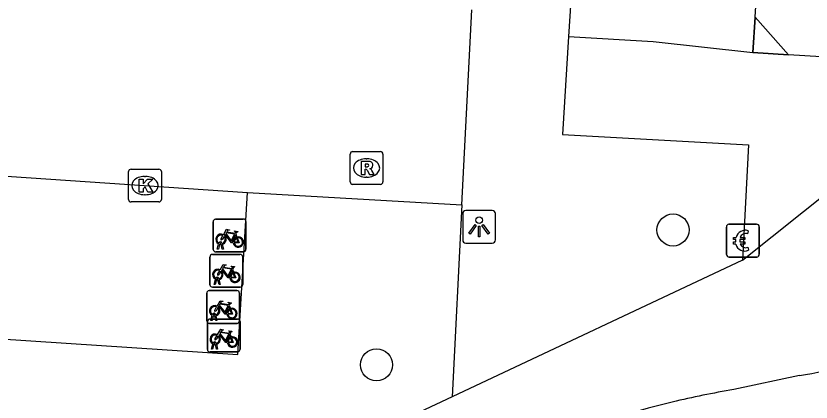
# Model space of a CAD drawing. Extents: x 159961 to 160856, y 382704 to 383353.
# Drawn here: x 160601.59 to 160625.85, y 382761.51 to 382773.3 of the extents above; entities that cross this region are included whole.
import ezdxf

# ---------------------------------------------------------------- set-up
doc = ezdxf.new("R2010")
doc.units = 0
for name, color, linetype in [('IMGEO_Betaalautomaat', 7, 'Continuous'), ('IMGEO_Boom', 7, 'Continuous'), ('IMGEO_Fietsenrek', 7, 'Continuous'), ('IMGEO_Fietspad_gesloten', 7, 'Continuous'), ('IMGEO_Groenvoorziening', 7, 'Continuous'), ('IMGEO_Kolk', 7, 'Continuous'), ('IMGEO_Lichtpunt', 7, 'Continuous'), ('IMGEO_Pand', 7, 'Continuous'), ('IMGEO_Pand_overbouw', 7, 'Continuous'), ('IMGEO_Parkeervlak_open', 7, 'Continuous'), ('IMGEO_Rijbaan_lokaal_open', 7, 'Continuous'), ('IMGEO_Rioolput', 7, 'Continuous'), ('IMGEO_Voetpad_open', 7, 'Continuous')]:
    doc.layers.add(name, color=color, linetype=linetype)

msp = doc.modelspace()

# ---------------------------------------------------------------- linework, layer by layer
at = {"layer": 'IMGEO_Betaalautomaat'}
for p, q in [((160623.345, 382766.939), (160624.186, 382766.939)), ((160624.186, 382766.939), (160623.345, 382766.939)), ((160623.27, 382766.015), (160623.27, 382766.856)), ((160623.27, 382766.856), (160623.27, 382766.015)), ((160623.932, 382766.744), (160623.915, 382766.644)), ((160624.269, 382766.865), (160624.269, 382766.024)), ((160624.269, 382766.024), (160624.269, 382766.865)), ((160623.553, 382766.403), (160623.553, 382766.471)), ((160623.674, 382766.471), (160623.674, 382766.403)), ((160623.919, 382766.238), (160623.941, 382766.151)), ((160624.195, 382765.94), (160623.354, 382765.94)), ((160623.354, 382765.94), (160624.195, 382765.94))]:
    msp.add_line(p, q, dxfattribs=at)
for points in [[(160623.553, 382766.471), (160623.484, 382766.471), (160623.484, 382766.54), (160623.563, 382766.54)], [(160623.558, 382766.334), (160623.484, 382766.334), (160623.484, 382766.403), (160623.553, 382766.403)], [(160623.685, 382766.54), (160623.832, 382766.54), (160623.832, 382766.471), (160623.674, 382766.471)], [(160623.674, 382766.403), (160623.832, 382766.403), (160623.832, 382766.334), (160623.688, 382766.334)]]:
    msp.add_lwpolyline(points, dxfattribs=at)
for centre, radius, start, end in [((160623.348, 382766.862), 0.0779, 92.4484, 184.2845), ((160623.348, 382766.862), 0.0779, 92.4484, 184.2845), ((160624.192, 382766.862), 0.0779, 2.4484, 94.2845), ((160624.192, 382766.862), 0.0779, 2.4484, 94.2845), ((160623.846, 382766.464), 0.293, 73.014, 165.0139), ((160623.852, 382766.477), 0.179, 69.3236, 159.5683), ((160623.819, 382766.389), 0.267, 191.8096, 297.0389), ((160623.852, 382766.404), 0.179, 202.7625, 291.8693), ((160623.348, 382766.018), 0.0779, 182.4484, 274.2845), ((160623.348, 382766.018), 0.0779, 182.4484, 274.2845), ((160624.192, 382766.018), 0.0779, 272.4484, 4.2845), ((160624.192, 382766.018), 0.0779, 272.4484, 4.2845)]:
    msp.add_arc(centre, radius, start, end, dxfattribs=at)
at = {"layer": 'IMGEO_Boom'}
for centre in [(160621.638, 382766.765), (160612.593, 382762.649)]:
    msp.add_circle(centre, 0.489, dxfattribs=at)
at = {"layer": 'IMGEO_Fietsenrek'}
for p, q in [((160607.61, 382766.171), (160607.61, 382767.012)), ((160607.61, 382767.012), (160607.61, 382766.171)), ((160607.685, 382767.096), (160608.526, 382767.096)), ((160608.526, 382767.096), (160607.685, 382767.096)), ((160608.61, 382767.021), (160608.61, 382766.18)), ((160608.61, 382766.18), (160608.61, 382767.021)), ((160608.297, 382766.645), (160608.333, 382766.55)), ((160607.737, 382766.18), (160607.776, 382766.34)), ((160607.771, 382766.18), (160607.737, 382766.18)), ((160607.806, 382766.328), (160607.771, 382766.18)), ((160607.848, 382766.352), (160607.847, 382766.356)), ((160607.889, 382766.18), (160607.855, 382766.322)), ((160607.879, 382766.363), (160607.88, 382766.356)), ((160607.887, 382766.326), (160607.922, 382766.18)), ((160607.922, 382766.18), (160607.889, 382766.18)), ((160607.511, 382765.096), (160607.511, 382765.937)), ((160607.511, 382765.937), (160607.511, 382765.096)), ((160607.586, 382766.021), (160608.427, 382766.021)), ((160608.427, 382766.021), (160607.586, 382766.021)), ((160608.535, 382766.096), (160607.694, 382766.096)), ((160607.694, 382766.096), (160608.535, 382766.096)), ((160608.511, 382765.946), (160608.511, 382765.105)), ((160608.511, 382765.105), (160608.511, 382765.946)), ((160608.198, 382765.57), (160608.234, 382765.475)), ((160607.638, 382765.105), (160607.677, 382765.265)), ((160607.707, 382765.253), (160607.672, 382765.105)), ((160607.749, 382765.277), (160607.748, 382765.281)), ((160607.79, 382765.105), (160607.756, 382765.247)), ((160607.78, 382765.288), (160607.781, 382765.281)), ((160607.788, 382765.251), (160607.823, 382765.105)), ((160608.436, 382765.021), (160607.595, 382765.021)), ((160607.595, 382765.021), (160608.436, 382765.021)), ((160607.672, 382765.105), (160607.638, 382765.105)), ((160607.823, 382765.105), (160607.79, 382765.105)), ((160607.415, 382763.991), (160607.415, 382764.832)), ((160607.415, 382764.832), (160607.415, 382763.991)), ((160607.49, 382764.916), (160608.331, 382764.916)), ((160608.331, 382764.916), (160607.49, 382764.916)), ((160608.415, 382764.841), (160608.415, 382764)), ((160608.415, 382764), (160608.415, 382764.841)), ((160608.102, 382764.465), (160608.138, 382764.37)), ((160607.433, 382763.121), (160607.433, 382763.962)), ((160607.433, 382763.962), (160607.433, 382763.121)), ((160607.508, 382764.046), (160608.349, 382764.046)), ((160608.349, 382764.046), (160607.508, 382764.046)), ((160607.542, 382764), (160607.581, 382764.16)), ((160607.576, 382764), (160607.542, 382764)), ((160607.611, 382764.148), (160607.576, 382764)), ((160607.653, 382764.172), (160607.652, 382764.176)), ((160607.694, 382764), (160607.66, 382764.142)), ((160607.684, 382764.183), (160607.685, 382764.176)), ((160607.692, 382764.146), (160607.727, 382764)), ((160607.727, 382764), (160607.694, 382764)), ((160608.433, 382763.971), (160608.433, 382763.13)), ((160608.433, 382763.13), (160608.433, 382763.971)), ((160608.34, 382763.916), (160607.499, 382763.916)), ((160607.499, 382763.916), (160608.34, 382763.916)), ((160608.12, 382763.595), (160608.156, 382763.5)), ((160607.56, 382763.13), (160607.599, 382763.29)), ((160607.629, 382763.278), (160607.594, 382763.13)), ((160607.671, 382763.302), (160607.67, 382763.306)), ((160607.712, 382763.13), (160607.678, 382763.272)), ((160607.702, 382763.313), (160607.703, 382763.306)), ((160607.71, 382763.276), (160607.745, 382763.13)), ((160608.358, 382763.046), (160607.517, 382763.046)), ((160607.517, 382763.046), (160608.358, 382763.046)), ((160607.594, 382763.13), (160607.56, 382763.13)), ((160607.745, 382763.13), (160607.712, 382763.13))]:
    msp.add_line(p, q, dxfattribs=at)
for points in [[(160607.923, 382766.622), (160608.018, 382766.786), (160608.104, 382766.772), (160608.106, 382766.763), (160608.05, 382766.752), (160608.023, 382766.707), (160608.279, 382766.666)], [(160608.219, 382766.378), (160608.169, 382766.378), (160607.978, 382766.629), (160607.959, 382766.597)], [(160608.266, 382766.641), (160608.009, 382766.682), (160607.992, 382766.653), (160608.159, 382766.433), (160608.266, 382766.641)], [(160608.279, 382766.666), (160608.304, 382766.715), (160608.298, 382766.719), (160608.275, 382766.723), (160608.263, 382766.73), (160608.262, 382766.733), (160608.264, 382766.738), (160608.359, 382766.723), (160608.361, 382766.713), (160608.351, 382766.7), (160608.339, 382766.694), (160608.325, 382766.7), (160608.297, 382766.645)], [(160607.944, 382766.57), (160607.892, 382766.48), (160607.852, 382766.455), (160607.853, 382766.502), (160607.908, 382766.596)], [(160608.314, 382766.543), (160608.284, 382766.62), (160608.175, 382766.402), (160608.218, 382766.402)], [(160608.248, 382766.402), (160608.368, 382766.401), (160608.324, 382766.515)], [(160608.344, 382766.522), (160608.399, 382766.377), (160608.249, 382766.377)], [(160607.824, 382765.547), (160607.919, 382765.711), (160608.005, 382765.697), (160608.007, 382765.688), (160607.951, 382765.677), (160607.924, 382765.632), (160608.18, 382765.591)], [(160608.18, 382765.591), (160608.205, 382765.64), (160608.199, 382765.644), (160608.176, 382765.648), (160608.164, 382765.655), (160608.163, 382765.658), (160608.165, 382765.663), (160608.26, 382765.648), (160608.262, 382765.638), (160608.252, 382765.625), (160608.24, 382765.619), (160608.226, 382765.625), (160608.198, 382765.57)], [(160607.845, 382765.495), (160607.793, 382765.405), (160607.753, 382765.38), (160607.754, 382765.427), (160607.809, 382765.521)], [(160608.12, 382765.303), (160608.07, 382765.303), (160607.879, 382765.554), (160607.86, 382765.522)], [(160608.167, 382765.566), (160607.91, 382765.607), (160607.893, 382765.578), (160608.06, 382765.358), (160608.167, 382765.566)], [(160608.215, 382765.468), (160608.185, 382765.545), (160608.076, 382765.327), (160608.119, 382765.327)], [(160608.149, 382765.327), (160608.269, 382765.326), (160608.225, 382765.44)], [(160608.245, 382765.447), (160608.3, 382765.302), (160608.15, 382765.302)], [(160607.728, 382764.442), (160607.823, 382764.606), (160607.909, 382764.592), (160607.911, 382764.583), (160607.855, 382764.572), (160607.828, 382764.527), (160608.084, 382764.486)], [(160608.024, 382764.198), (160607.974, 382764.198), (160607.783, 382764.449), (160607.764, 382764.417)], [(160608.071, 382764.461), (160607.814, 382764.502), (160607.797, 382764.473), (160607.964, 382764.253), (160608.071, 382764.461)], [(160608.084, 382764.486), (160608.109, 382764.535), (160608.103, 382764.539), (160608.08, 382764.543), (160608.068, 382764.55), (160608.067, 382764.553), (160608.069, 382764.558), (160608.164, 382764.543), (160608.166, 382764.533), (160608.156, 382764.52), (160608.144, 382764.514), (160608.13, 382764.52), (160608.102, 382764.465)], [(160607.749, 382764.39), (160607.697, 382764.3), (160607.657, 382764.275), (160607.658, 382764.322), (160607.713, 382764.416)], [(160608.119, 382764.363), (160608.089, 382764.44), (160607.98, 382764.222), (160608.023, 382764.222)], [(160608.053, 382764.222), (160608.173, 382764.221), (160608.129, 382764.335)], [(160608.149, 382764.342), (160608.204, 382764.197), (160608.054, 382764.197)], [(160607.746, 382763.572), (160607.841, 382763.736), (160607.927, 382763.722), (160607.929, 382763.713), (160607.873, 382763.702), (160607.846, 382763.657), (160608.102, 382763.616)], [(160607.767, 382763.52), (160607.715, 382763.43), (160607.675, 382763.405), (160607.676, 382763.452), (160607.731, 382763.546)], [(160608.042, 382763.328), (160607.992, 382763.328), (160607.801, 382763.579), (160607.782, 382763.547)], [(160608.089, 382763.591), (160607.832, 382763.632), (160607.815, 382763.603), (160607.982, 382763.383), (160608.089, 382763.591)], [(160608.137, 382763.493), (160608.107, 382763.57), (160607.998, 382763.352), (160608.041, 382763.352)], [(160608.102, 382763.616), (160608.127, 382763.665), (160608.121, 382763.669), (160608.098, 382763.673), (160608.086, 382763.68), (160608.085, 382763.683), (160608.087, 382763.688), (160608.182, 382763.673), (160608.184, 382763.663), (160608.174, 382763.65), (160608.162, 382763.644), (160608.148, 382763.65), (160608.12, 382763.595)], [(160608.071, 382763.352), (160608.191, 382763.351), (160608.147, 382763.465)], [(160608.167, 382763.472), (160608.222, 382763.327), (160608.072, 382763.327)]]:
    msp.add_lwpolyline(points, dxfattribs=at)
for centre, radius, start, end in [((160607.688, 382767.018), 0.0779, 92.4484, 184.2845), ((160607.688, 382767.018), 0.0779, 92.4484, 184.2845), ((160608.532, 382767.018), 0.0779, 2.4484, 94.2845), ((160608.532, 382767.018), 0.0779, 2.4484, 94.2845), ((160607.85, 382766.481), 0.159, 62.6766, 242.1369), ((160607.85, 382766.481), 0.129, 63.3192, 238.903), ((160607.83, 382766.352), 0.0499, 12.8025, 158.6934), ((160607.85, 382766.481), 0.129, 283.6043, 43.4302), ((160607.85, 382766.481), 0.159, 283.5766, 46.6042), ((160608.377, 382766.397), 0.159, 113.3408, 178.3217), ((160608.377, 382766.397), 0.159, 187.0065, 105.7708), ((160608.377, 382766.397), 0.129, 113.923, 177.9556), ((160608.377, 382766.397), 0.129, 188.6715, 104.5883), ((160607.688, 382766.174), 0.0779, 182.4484, 274.2845), ((160607.688, 382766.174), 0.0779, 182.4484, 274.2845), ((160607.85, 382766.481), 0.159, 253.9967, 271.7867), ((160607.83, 382766.352), 0.0174, 12.8025, 163.4502), ((160607.85, 382766.481), 0.129, 253.415, 269.0204), ((160608.532, 382766.174), 0.0779, 272.4484, 4.2845), ((160608.532, 382766.174), 0.0779, 272.4484, 4.2845), ((160607.589, 382765.943), 0.0779, 92.4484, 184.2845), ((160607.589, 382765.943), 0.0779, 92.4484, 184.2845), ((160608.433, 382765.943), 0.0779, 2.4484, 94.2845), ((160608.433, 382765.943), 0.0779, 2.4484, 94.2845), ((160607.751, 382765.406), 0.159, 62.6766, 242.1369), ((160607.751, 382765.406), 0.129, 63.3192, 238.903), ((160607.751, 382765.406), 0.129, 283.6043, 43.4302), ((160607.751, 382765.406), 0.159, 283.5766, 46.6042), ((160608.278, 382765.322), 0.159, 113.3408, 178.3217), ((160608.278, 382765.322), 0.159, 187.0065, 105.7708), ((160608.278, 382765.322), 0.129, 113.923, 177.9556), ((160608.278, 382765.322), 0.129, 188.6715, 104.5883), ((160607.731, 382765.277), 0.0499, 12.8025, 158.6934), ((160607.751, 382765.406), 0.159, 253.9967, 271.7867), ((160607.731, 382765.277), 0.0174, 12.8025, 163.4502), ((160607.751, 382765.406), 0.129, 253.415, 269.0204), ((160607.589, 382765.099), 0.0779, 182.4484, 274.2845), ((160607.589, 382765.099), 0.0779, 182.4484, 274.2845), ((160608.433, 382765.099), 0.0779, 272.4484, 4.2845), ((160608.433, 382765.099), 0.0779, 272.4484, 4.2845), ((160607.493, 382764.838), 0.0779, 92.4484, 184.2845), ((160607.493, 382764.838), 0.0779, 92.4484, 184.2845), ((160608.337, 382764.838), 0.0779, 2.4484, 94.2845), ((160608.337, 382764.838), 0.0779, 2.4484, 94.2845), ((160607.655, 382764.301), 0.159, 62.6766, 242.1369), ((160607.655, 382764.301), 0.129, 63.3192, 238.903), ((160607.635, 382764.172), 0.0499, 12.8025, 158.6934), ((160607.655, 382764.301), 0.129, 283.6043, 43.4302), ((160607.655, 382764.301), 0.159, 283.5766, 46.6042), ((160608.182, 382764.217), 0.159, 113.3408, 178.3217), ((160608.182, 382764.217), 0.159, 187.0065, 105.7708), ((160608.182, 382764.217), 0.129, 113.923, 177.9556), ((160608.182, 382764.217), 0.129, 188.6715, 104.5883), ((160607.493, 382763.994), 0.0779, 182.4484, 274.2845), ((160607.493, 382763.994), 0.0779, 182.4484, 274.2845), ((160607.511, 382763.968), 0.0779, 92.4484, 184.2845), ((160607.511, 382763.968), 0.0779, 92.4484, 184.2845), ((160607.655, 382764.301), 0.159, 253.9967, 271.7867), ((160607.635, 382764.172), 0.0174, 12.8025, 163.4502), ((160607.655, 382764.301), 0.129, 253.415, 269.0204), ((160608.337, 382763.994), 0.0779, 272.4484, 4.2845), ((160608.337, 382763.994), 0.0779, 272.4484, 4.2845), ((160608.355, 382763.968), 0.0779, 2.4484, 94.2845), ((160608.355, 382763.968), 0.0779, 2.4484, 94.2845), ((160607.673, 382763.431), 0.159, 62.6766, 242.1369), ((160607.673, 382763.431), 0.129, 63.3192, 238.903), ((160607.673, 382763.431), 0.129, 283.6043, 43.4302), ((160607.673, 382763.431), 0.159, 283.5766, 46.6042), ((160608.2, 382763.347), 0.159, 113.3408, 178.3217), ((160608.2, 382763.347), 0.159, 187.0065, 105.7708), ((160608.2, 382763.347), 0.129, 188.6715, 104.5883), ((160607.653, 382763.302), 0.0499, 12.8025, 158.6934), ((160607.673, 382763.431), 0.159, 253.9967, 271.7867), ((160607.653, 382763.302), 0.0174, 12.8025, 163.4502), ((160607.673, 382763.431), 0.129, 253.415, 269.0204), ((160608.2, 382763.347), 0.129, 113.923, 177.9556), ((160607.511, 382763.124), 0.0779, 182.4484, 274.2845), ((160607.511, 382763.124), 0.0779, 182.4484, 274.2845), ((160608.355, 382763.124), 0.0779, 272.4484, 4.2845), ((160608.355, 382763.124), 0.0779, 272.4484, 4.2845)]:
    msp.add_arc(centre, radius, start, end, dxfattribs=at)
at = {"layer": 'IMGEO_Fietspad_gesloten'}
msp.add_lwpolyline([(160625.493, 382762.328), (160623.491, 382761.893)], dxfattribs=at)
for centre, radius, start, end in [((160623.664, 382774.505), 12.314, 278.5417, 306.7053), ((160627.954, 382735.124), 27.139, 99.466, 103.5062), ((160627.867, 382735.554), 26.7, 103.5403, 112.2275)]:
    msp.add_arc(centre, radius, start, end, dxfattribs=at)
at = {"layer": 'IMGEO_Groenvoorziening'}
msp.add_lwpolyline([(160615.196, 382767.531), (160614.898, 382761.677)], dxfattribs=at)
at = {"layer": 'IMGEO_Kolk'}
for p, q in [((160605.104, 382768.621), (160605.956, 382768.621)), ((160605.029, 382767.695), (160605.029, 382768.547)), ((160605.517, 382768.401), (160605.542, 382768.401)), ((160606.03, 382768.547), (160606.03, 382767.695)), ((160605.54, 382767.841), (160605.515, 382767.841)), ((160605.956, 382767.621), (160605.104, 382767.621))]:
    msp.add_line(p, q, dxfattribs=at)
for points in [[(160605.104, 382768.621), (160605.956, 382768.621)], [(160605.029, 382767.695), (160605.029, 382768.547)], [(160606.03, 382768.547), (160606.03, 382767.695)], [(160605.35, 382768.321), (160605.473, 382768.321), (160605.473, 382768.17), (160605.603, 382768.321), (160605.767, 382768.321), (160605.621, 382768.17), (160605.774, 382767.921), (160605.622, 382767.921), (160605.537, 382768.085), (160605.473, 382768.018), (160605.473, 382767.921), (160605.35, 382767.921), (160605.35, 382768.321)], [(160605.956, 382767.621), (160605.104, 382767.621)]]:
    msp.add_lwpolyline(points, dxfattribs=at)
for centre, start, end in [((160605.106, 382768.545), 91.552, 178.448), ((160605.106, 382768.545), 91.552, 178.448), ((160605.954, 382768.545), 1.552, 88.448), ((160605.954, 382768.545), 1.552, 88.448), ((160605.106, 382767.697), 181.552, 268.448), ((160605.106, 382767.697), 181.552, 268.448), ((160605.954, 382767.697), 271.552, 358.448), ((160605.954, 382767.697), 271.552, 358.448)]:
    msp.add_arc(centre, 0.0765, start, end, dxfattribs=at)
for centre, major_axis, ratio, start_param, end_param in [((160605.516, 382768.121), (-0.387, 0.002), 0.722429, 4.712389, 7.853982), ((160605.541, 382768.121), (-0.39, 0.002), 0.717154, 1.570796, 4.712389)]:
    msp.add_ellipse(centre, major_axis=major_axis, ratio=ratio, start_param=start_param, end_param=end_param, dxfattribs=at)
at = {"layer": 'IMGEO_Lichtpunt'}
for p, q in [((160616.126, 382767.362), (160615.318, 382767.362)), ((160616.126, 382767.362), (160615.318, 382767.362)), ((160615.224, 382767.267), (160615.224, 382766.46)), ((160615.224, 382767.267), (160615.224, 382766.46)), ((160616.22, 382766.46), (160616.22, 382767.267)), ((160616.22, 382766.46), (160616.22, 382767.267)), ((160615.318, 382766.366), (160616.126, 382766.366)), ((160615.318, 382766.366), (160616.126, 382766.366))]:
    msp.add_line(p, q, dxfattribs=at)
for points in [[(160615.598, 382766.931), (160615.637, 382766.903), (160615.449, 382766.641), (160615.411, 382766.668), (160615.598, 382766.931)], [(160615.7, 382766.883), (160615.747, 382766.883), (160615.747, 382766.561), (160615.7, 382766.561), (160615.7, 382766.883)], [(160615.81, 382766.903), (160615.848, 382766.93), (160616.035, 382766.668), (160615.996, 382766.64), (160615.81, 382766.903)]]:
    msp.add_lwpolyline(points, dxfattribs=at)
msp.add_circle((160615.723, 382767.065), 0.0994, dxfattribs=at)
for centre, start, end in [((160615.318, 382767.267), 90, 180), ((160615.318, 382767.267), 90, 180), ((160616.126, 382767.267), 0, 90), ((160616.126, 382767.267), 0, 90), ((160615.318, 382766.46), 180, 270), ((160615.318, 382766.46), 180, 270), ((160616.126, 382766.46), 270, 0), ((160616.126, 382766.46), 270, 360)]:
    msp.add_arc(centre, 0.0946, start, end, dxfattribs=at)
at = {"layer": 'IMGEO_Pand'}
for points in [[(160624.141, 382773.263), (160624.348, 382776.656)], [(160624.141, 382773.263), (160625.159, 382772.112)], [(160631.147, 382771.745), (160625.159, 382772.112)]]:
    msp.add_lwpolyline(points, dxfattribs=at)
at = {"layer": 'IMGEO_Pand_overbouw'}
msp.add_lwpolyline([(160624.141, 382773.263), (160624.075, 382772.178), (160625.159, 382772.112)], close=True, dxfattribs=at)
at = {"layer": 'IMGEO_Parkeervlak_open'}
msp.add_lwpolyline([(160599.882, 382763.523), (160608.364, 382762.969), (160608.662, 382767.91)], dxfattribs=at)
at = {"layer": 'IMGEO_Rijbaan_lokaal_open'}
for points in [[(160615.196, 382767.531), (160615.499, 382773.485)], [(160581.798, 382769.731), (160608.662, 382767.91)], [(160608.662, 382767.91), (160615.196, 382767.531)]]:
    msp.add_lwpolyline(points, dxfattribs=at)
at = {"layer": 'IMGEO_Rioolput'}
for p, q in [((160611.789, 382768.232), (160611.789, 382769.084)), ((160611.864, 382769.158), (160612.716, 382769.158)), ((160612.79, 382769.084), (160612.79, 382768.232)), ((160612.277, 382768.938), (160612.302, 382768.938)), ((160612.3, 382768.378), (160612.275, 382768.378)), ((160612.716, 382768.158), (160611.864, 382768.158))]:
    msp.add_line(p, q, dxfattribs=at)
for points in [[(160611.789, 382768.232), (160611.789, 382769.084)], [(160611.864, 382769.158), (160612.716, 382769.158)], [(160612.79, 382769.084), (160612.79, 382768.232)], [(160612.378, 382768.856), (160612.126, 382768.858), (160612.126, 382768.458)], [(160612.126, 382768.458), (160612.25, 382768.458), (160612.25, 382768.62), (160612.261, 382768.62)], [(160612.304, 382768.777), (160612.25, 382768.777), (160612.25, 382768.696)], [(160612.25, 382768.696), (160612.302, 382768.696)], [(160612.308, 382768.591), (160612.379, 382768.458), (160612.519, 382768.458), (160612.454, 382768.584)], [(160612.716, 382768.158), (160611.864, 382768.158)]]:
    msp.add_lwpolyline(points, dxfattribs=at)
for centre, radius, start, end in [((160611.866, 382769.082), 0.0765, 91.552, 178.448), ((160611.866, 382769.082), 0.0765, 91.552, 178.448), ((160612.714, 382769.082), 0.0765, 1.552, 88.448), ((160612.714, 382769.082), 0.0765, 1.552, 88.448), ((160612.377, 382768.746), 0.109, 350.3612, 89.416), ((160612.26, 382768.567), 0.0533, 26.0293, 88.6989), ((160612.286, 382768.885), 0.19, 274.7715, 282.9687), ((160612.31, 382768.681), 0.0964, 77.0061, 93.1865), ((160612.324, 382768.738), 0.0378, 276.6634, 79.6772), ((160612.375, 382768.746), 0.112, 277.5842, 350.9817), ((160612.359, 382768.531), 0.108, 29.5134, 73.7905), ((160611.866, 382768.234), 0.0765, 181.552, 268.448), ((160611.866, 382768.234), 0.0765, 181.552, 268.448), ((160612.714, 382768.234), 0.0765, 271.552, 358.448), ((160612.714, 382768.234), 0.0765, 271.552, 358.448)]:
    msp.add_arc(centre, radius, start, end, dxfattribs=at)
for centre, major_axis, ratio, start_param, end_param in [((160612.276, 382768.658), (-0.387, 0.002), 0.722429, 4.712389, 7.853982), ((160612.301, 382768.658), (-0.39, 0.002), 0.717154, 1.570796, 4.712389)]:
    msp.add_ellipse(centre, major_axis=major_axis, ratio=ratio, start_param=start_param, end_param=end_param, dxfattribs=at)
at = {"layer": 'IMGEO_Voetpad_open'}
for points in [[(160617.87, 382778.334), (160618.818, 382778.278), (160618.451, 382772.67)], [(160624.075, 382772.178), (160624.141, 382773.263)], [(160618.451, 382772.67), (160618.267, 382769.683), (160623.943, 382769.366), (160623.761, 382765.842)], [(160618.451, 382772.67), (160621.029, 382772.517), (160624.075, 382772.178)], [(160625.159, 382772.112), (160624.075, 382772.178)], [(160623.761, 382765.842), (160631.147, 382771.745)], [(160623.761, 382765.842), (160614.898, 382761.677)], [(160614.898, 382761.677), (160608.612, 382758.724)]]:
    msp.add_lwpolyline(points, dxfattribs=at)

doc.saveas('drawing.dxf')
